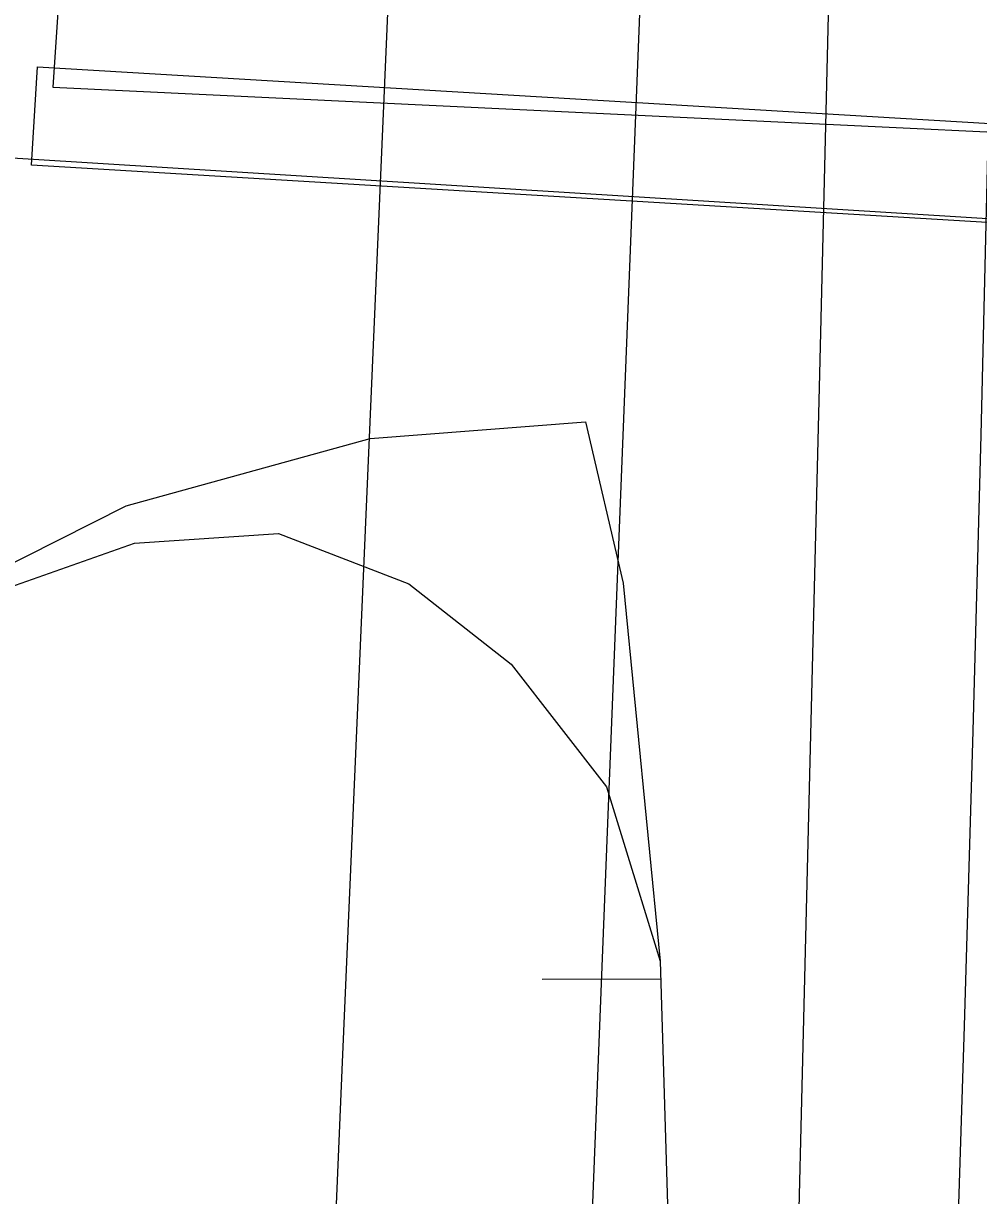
# Model space of a CAD drawing. Extents: x 3313447 to 3351316, y 703786 to 729172.
# Drawn here: x 3322570.6 to 3322696.1, y 718064.8 to 718218.9 of the extents above; entities that cross this region are included whole.
import ezdxf

# ---------------------------------------------------------------- set-up
doc = ezdxf.new("R2010")
doc.units = 0
for name, color, linetype in [('V-CHAN-DOCK', 7, 'Continuous'), ('V-RIVR-EDGE', 7, 'Continuous'), ('V-SITE-VEGE', 7, 'Continuous'), ('V-TOPO-DPTH', 7, 'Continuous'), ('V-TOPO-MAJR', 7, 'Continuous'), ('V-TOPO-MINR', 7, 'Continuous'), ('V-UTIL-LINE', 7, 'Continuous'), ('V-WETL-SWMP', 7, 'Continuous')]:
    doc.layers.add(name, color=color, linetype=linetype)

msp = doc.modelspace()

# ---------------------------------------------------------------- linework, layer by layer
at = {"layer": 'V-CHAN-DOCK'}
for points in [[(3322832.436, 718371.393), (3322845.898, 718370.702), (3322846.967, 718335.823), (3322834.466, 718109.253), (3322831.259, 718085.123), (3322801.094, 718086.7000000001), (3322799.951, 718112.194), (3322803.183, 718186.407), (3322571.634, 718200.311), (3322572.41, 718213.234), (3322803.752, 718199.475), (3322809.759, 718337.443), (3322815.061, 718372.284), (3322830.589, 718371.4890000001), (3322830.857, 718376.283), (3322819.954, 718376.7440000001), (3322820.791, 718396.54), (3322832.031, 718396.452), (3322836.434, 718472.666), (3322829.274, 718472.611), (3322829.18, 718484.61), (3322837.126, 718484.674), (3322842.486, 718577.442)], [(3322833.884, 718396.4400000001), (3322839.911, 718396.393), (3322839.752, 718375.906), (3322832.803, 718376.201), (3322832.436, 718371.393), (3322845.898, 718370.702), (3322846.967, 718335.823), (3322834.466, 718109.253), (3322831.259, 718085.123), (3322801.094, 718086.7000000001), (3322799.951, 718112.194), (3322803.183, 718186.407), (3322571.634, 718200.311), (3322572.41, 718213.234), (3322803.752, 718199.475), (3322809.759, 718337.443), (3322815.061, 718372.284), (3322830.589, 718371.4890000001)]]:
    msp.add_lwpolyline(points, dxfattribs=at)
at = {"layer": 'V-RIVR-EDGE'}
msp.add_spline([(3322665.987791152, 720960.1402431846), (3322668.3732157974, 720919.1004233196), (3322672.5026575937, 720912.8729515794), (3322675.3579080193, 720894.2141089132), (3322679.8598106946, 720870.9918699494), (3322684.329941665, 720834.9207038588), (3322683.025003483, 720810.0548873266), (3322682.564401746, 720791.40424381), (3322680.8255090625, 720758.6643032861), (3322677.4532877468, 720735.8760188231), (3322675.350133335, 720723.4466976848), (3322672.8242982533, 720707.7025492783), (3322671.0608081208, 720665.0150522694), (3322673.0614731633, 720635.9962213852), (3322673.3570670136, 720587.9153401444), (3322676.130325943, 720536.0979758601), (3322683.4844043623, 720492.9734496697), (3322690.849756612, 720454.4082202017), (3322696.575630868, 720423.3077576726), (3322695.3209124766, 720418.7515356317), (3322692.8227495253, 720414.1983882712), (3322691.552657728, 720403.4249434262), (3322696.041236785, 720374.8144446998), (3322700.1132845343, 720345.3760078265), (3322702.916265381, 720305.578607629), (3322702.837348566, 720273.6635305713), (3322704.7293748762, 720200.7096585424), (3322705.8580313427, 720154.2846535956), (3322707.7859289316, 720095.837634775), (3322709.313693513, 720043.1943821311), (3322705.9117502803, 720008.3861335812), (3322707.099850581, 719986.001056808), (3322709.0666941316, 719943.3043357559), (3322709.809566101, 719908.4858382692), (3322715.010270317, 719832.6223964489), (3322712.5039082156, 719824.7533969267), (3322711.2491898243, 719820.1971748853), (3322712.0351073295, 719802.7869012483), (3322714.4779260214, 719784.9580465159), (3322719.4240321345, 719773.7547467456), (3322723.1000464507, 719751.7780021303), (3322721.780759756, 719721.1094443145), (3322717.971509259, 719689.2035913), (3322713.3045986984, 719645.6943055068), (3322712.8573205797, 719632.4319217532), (3322714.0679685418, 719619.1654384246), (3322715.695147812, 719606.7268932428), (3322720.63715435, 719593.8656673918), (3322728.8929632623, 719580.1672793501), (3322732.598699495, 719570.2104988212), (3322732.1493715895, 719556.1191520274), (3322730.892603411, 719550.7339669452), (3322727.5654774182, 719546.1828693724), (3322730.8659561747, 719539.9574474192), (3322732.904542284, 719526.2744327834), (3322732.005886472, 719498.0917391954), (3322729.09631668, 719494.7830612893), (3322723.7060071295, 719493.967421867), (3322716.223816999, 719485.2817580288), (3322709.9871212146, 719477.42198255), (3322707.888066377, 719466.6505874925), (3322707.8316972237, 719443.8541038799), (3322712.306952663, 719409.8553453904), (3322714.2758460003, 719367.9875873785), (3322715.8692037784, 719341.8711520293), (3322716.274461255, 719338.1397934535), (3322724.1239877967, 719327.7582824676), (3322731.1230285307, 719308.6747093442), (3322731.8874232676, 719282.5603237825), (3322733.025303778, 719239.865652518), (3322737.09530174, 719209.5982526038), (3322740.7528679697, 719180.1608406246), (3322740.6585777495, 719142.0285407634), (3322737.651643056, 719099.3441184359), (3322733.4566080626, 719079.0447728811), (3322731.376001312, 719075.7340451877), (3322730.0577395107, 719045.4799688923), (3322729.5704905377, 719016.0528058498), (3322726.9759875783, 718972.5383955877), (3322726.482589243, 718940.6243434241), (3322724.734472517, 718904.1540692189), (3322722.178915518, 718876.3899567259), (3322722.5401025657, 718854.8358927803), (3322724.147808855, 718834.5221987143), (3322727.430864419, 718821.2505909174), (3322731.9491653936, 718804.6600562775), (3322734.8044158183, 718786.0012136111), (3322735.605706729, 718774.8081627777), (3322735.157403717, 718761.131297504), (3322730.527389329, 718732.5433464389), (3322722.952958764, 718686.5543457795), (3322716.2679599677, 718665.0177050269), (3322708.7611723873, 718646.3844847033), (3322707.0817235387, 718637.6844723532), (3322705.7993330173, 718621.9372492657), (3322707.803072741, 718594.161862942), (3322706.8787945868, 718555.6171313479), (3322708.020774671, 718514.5803861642), (3322710.393900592, 718468.5667880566), (3322714.0022719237, 718419.2342631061), (3322720.522262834, 718374.0393791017), (3322726.2583860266, 718347.0837317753), (3322729.134134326, 718336.7145195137), (3322728.7073540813, 718331.7417661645), (3322724.543065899, 718323.8768662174), (3322722.454259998, 718317.2502863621), (3322722.0315793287, 718313.9354590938), (3322722.4317123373, 718308.1316929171), (3322727.3880673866, 718301.0732083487), (3322727.3491214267, 718285.3229105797), (3322724.447750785, 718285.3300848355), (3322723.616737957, 718284.5031715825), (3322721.017110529, 718238.9163537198), (3322722.194961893, 718212.3864617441), (3322717.615167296, 718204.1081051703), (3322714.6932987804, 718195.8256490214), (3322714.2603691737, 718188.3660065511), (3322712.1572147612, 718175.9366854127), (3322712.0813726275, 718145.2650529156), (3322710.7733597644, 718119.1557918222), (3322712.3472445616, 718085.1642075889), (3322712.697157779, 718059.0508469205), (3322708.080467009, 718035.8511556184), (3322705.93939153, 718008.0860182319), (3322704.2158722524, 717981.563300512), (3322707.052674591, 717955.4437904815), (3322704.949520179, 717943.0144693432), (3322701.1751160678, 717925.2009880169), (3322701.1525684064, 717916.0823945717), (3322701.54860184, 717908.620702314), (3322708.558916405, 717894.0964259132), (3322710.1953197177, 717885.3882144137), (3322710.5708552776, 717869.6368917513), (3322705.4576914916, 717813.2797037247), (3322704.970442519, 717783.8525406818), (3322703.720848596, 717781.3687262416), (3322701.2298598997, 717779.7169495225), (3322702.80989406, 717748.2122544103), (3322704.3653307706, 717706.7600028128), (3322703.013247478, 717662.8280363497), (3322703.7776422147, 717636.7136507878), (3322704.9677923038, 717615.1575370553), (3322708.6438066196, 717593.1807924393), (3322715.2017185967, 717563.3217246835), (3322715.1760962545, 717552.9596866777), (3322711.404766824, 717536.3896499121), (3322706.8126735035, 717523.1375150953), (3322706.3869181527, 717518.5792432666), (3322706.7757773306, 717508.2161803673), (3322705.487237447, 717489.9820681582), (3322702.1261229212, 717474.8405092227)], degree=3, dxfattribs=at)
at = {"layer": 'V-SITE-VEGE'}
for points in [[(3322461.906, 717407.456), (3322467.907, 717461.1630000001), (3322491.946, 717567.889), (3322508.59, 717667.622), (3322517.63, 717734.2270000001), (3322524.788, 717785.573), (3322530.895, 717852.7880000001), (3322535.974, 717938.22), (3322535.37, 718011.362), (3322534.6410000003, 718068.35), (3322534.823, 718091.554), (3322541.1920000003, 718117.351), (3322552.622, 718133.638), (3322568.781, 718144.79), (3322585.177, 718150.581), (3322604.078, 718151.843), (3322621.224, 718145.226), (3322634.673, 718134.691), (3322647.232, 718118.52), (3322654.2830000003, 718095.609)], [(3322654.2830000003, 718095.609), (3322655.866, 718043.219), (3322655.698, 717980.1140000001), (3322653.955, 717938.118), (3322640.0270000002, 717838.683), (3322619.913, 717733.949), (3322616.997, 717708.779), (3322617.21, 717666.3690000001), (3322622.1950000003, 717608.877), (3322632.721, 717517.162), (3322643.666, 717456.723), (3322647.498, 717390.632)]]:
    msp.add_lwpolyline(points, dxfattribs=at)
at = {"layer": 'V-TOPO-DPTH'}
msp.add_lwpolyline([(3322708.235344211, 718797.8390451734), (3322698.117527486, 718242.5483166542), (3322697.329147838, 718203.669574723), (3322696.43418162, 718164.793505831), (3322695.3793355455, 718125.9214464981), (3322694.2179029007, 718087.0520602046), (3322692.898524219, 718045.742411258), (3322692.3307326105, 718027.5294458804), (3322691.78146724, 718009.315935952), (3322691.259991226, 717991.1016091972), (3322690.7570414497, 717972.8867378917), (3322690.285418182, 717954.6710457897), (3322689.8370370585, 717936.4548038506), (3322689.423519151, 717918.237737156), (3322689.033243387, 717900.0201206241), (3322675.4946232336, 717238.4915245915)], dxfattribs=at)
at = {"layer": 'V-TOPO-MAJR'}
msp.add_lwpolyline([(3322630.7952233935, 718542.3705483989), (3322628.5939888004, 718466.535297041), (3322625.7795895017, 718390.7141234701), (3322612.4597054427, 718082.3280083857), (3322610.9157793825, 718046.0065808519), (3322609.404964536, 718009.6837987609), (3322607.943816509, 717973.3589848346), (3322606.515779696, 717937.0328163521), (3322605.68379085, 717915.4936620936), (3322603.8187741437, 717868.3988192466), (3322601.8926659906, 717821.306534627), (3322599.8749206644, 717774.2180873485), (3322597.7960838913, 717727.1321982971), (3322575.727898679, 717238.0846086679)], dxfattribs=at)
at = {"layer": 'V-TOPO-MINR'}
for points in [[(3322667.8419721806, 719516.752890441), (3322682.9419565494, 719198.0399679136), (3322685.3960036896, 719139.3861149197), (3322687.417624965, 719080.719753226), (3322688.7906074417, 719022.0346284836), (3322689.7311640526, 718963.3369950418), (3322690.648997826, 718875.8847827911), (3322690.730280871, 718860.904357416), (3322690.7103272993, 718845.9245800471), (3322690.538518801, 718830.9457746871), (3322690.2654736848, 718815.9676173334), (3322679.0891230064, 718336.3109012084), (3322677.8083408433, 718281.8262986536), (3322676.512565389, 718227.3420557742), (3322675.194299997, 718172.8583524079), (3322673.861041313, 718118.3750087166), (3322671.4399021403, 718020.2636321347), (3322671.3194026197, 718014.8360258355), (3322671.2168148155, 718009.408125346), (3322671.141094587, 718003.9797835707), (3322671.0832860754, 717998.551147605), (3322664.8116289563, 717231.255973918)], [(3322708.235344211, 718797.8390451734), (3322698.117527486, 718242.5483166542), (3322697.329147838, 718203.669574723), (3322696.43418162, 718164.793505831), (3322695.3793355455, 718125.9214464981), (3322694.2179029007, 718087.0520602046), (3322692.898524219, 718045.742411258), (3322692.3307326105, 718027.5294458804), (3322691.78146724, 718009.315935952), (3322691.259991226, 717991.1016091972), (3322690.7570414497, 717972.8867378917), (3322690.285418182, 717954.6710457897), (3322689.8370370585, 717936.4548038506), (3322689.423519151, 717918.237737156), (3322689.033243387, 717900.0201206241), (3322675.4946232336, 717238.4915245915)], [(3322662.2729686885, 718491.8864448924), (3322644.749568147, 718048.3173578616), (3322644.024755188, 718028.924670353), (3322643.3549415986, 718009.5302004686), (3322642.767627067, 717990.1330570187), (3322642.2353119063, 717970.7341311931), (3322635.4546829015, 717702.8545689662), (3322633.0457385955, 717623.6518002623), (3322630.098639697, 717544.4718099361), (3322626.344308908, 717465.3259871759), (3322622.0518235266, 717386.2029427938)]]:
    msp.add_lwpolyline(points, dxfattribs=at)
at = {"layer": 'V-UTIL-LINE'}
for points in [[(3321871.566, 718436.64), (3322102.126, 718426.1460000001), (3322305.9220000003, 718413.186), (3322472.281, 718399.854), (3322586.541, 718392.274), (3322574.423, 718210.53), (3322808.989, 718199.336), (3322815.946, 718319.617), (3322824.6350000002, 718319.55), (3322814.7600000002, 718103.752)], [(3322814.7600000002, 718103.752), (3322804.7060000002, 718104.4990000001), (3322809.37, 718186.278), (3322562.702, 718201.62), (3322574.88, 718386.613), (3322410.673, 718398.627), (3322105.003, 718415.099), (3322095.525, 718232.098), (3322078.7660000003, 718232.899), (3322088.255, 718417.243), (3321869.053, 718428.345)]]:
    msp.add_lwpolyline(points, dxfattribs=at)
at = {"layer": 'V-WETL-SWMP'}
msp.add_line((3322638.739936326, 718093.2606376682), (3322654.308296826, 718093.2832824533), dxfattribs=at)
msp.add_lwpolyline([(3322530.895, 717852.787), (3322535.971, 717938.221), (3322535.369, 718011.362), (3322534.6410000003, 718068.35), (3322534.823, 718091.5530000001), (3322541.193, 718117.351), (3322553.1180000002, 718139.8740000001), (3322584.082, 718155.492), (3322616.167, 718164.346), (3322644.448, 718166.556), (3322649.416, 718145.307), (3322654.2830000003, 718095.61), (3322655.866, 718043.22), (3322655.697, 717980.1140000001), (3322653.955, 717938.117), (3322640.026, 717838.683)], dxfattribs=at)

doc.saveas('drawing.dxf')
